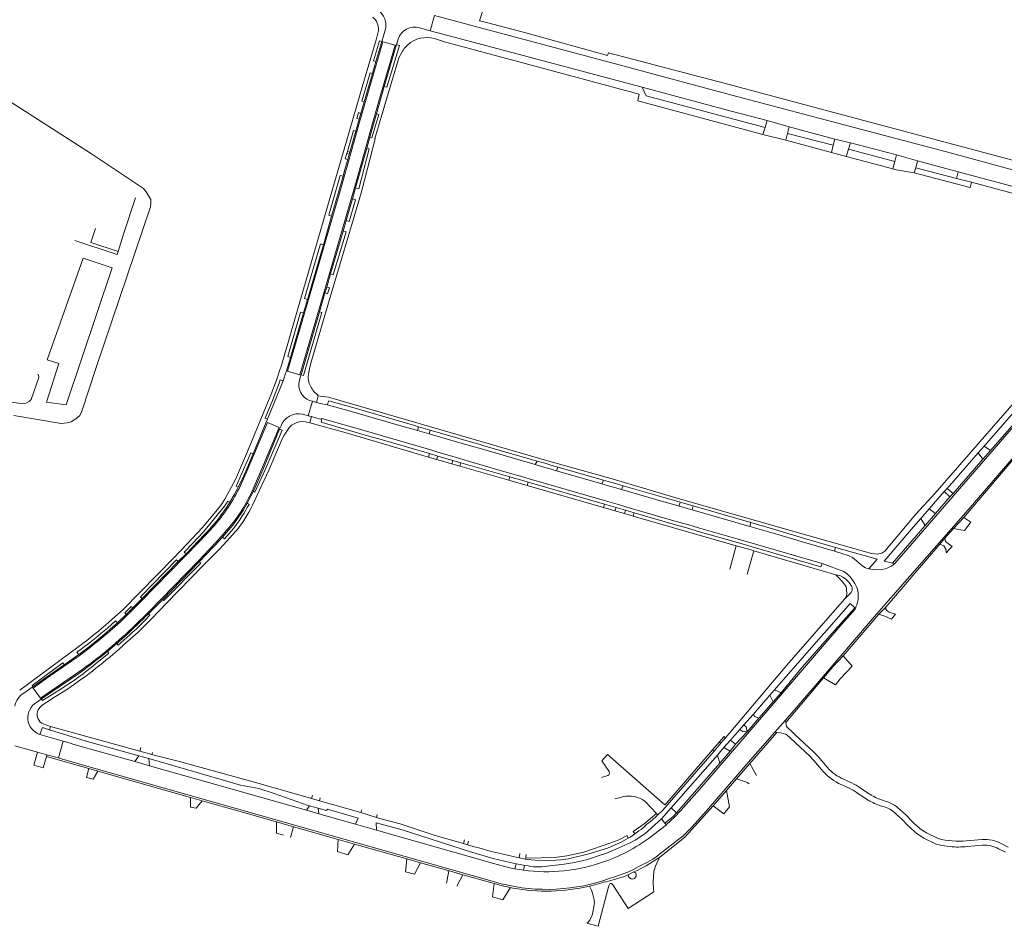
# Model space of a CAD drawing. Extents: x 145000 to 155000, y 457500 to 470000.
# Tile 330 of 548: x 149619 to 149958, y 463184 to 463496. Entities that reach past the tile are written whole.
import ezdxf

# ---------------------------------------------------------------- set-up
doc = ezdxf.new("R2010")
doc.units = 0
doc.header["$LTSCALE"] = 0.2
doc.header["$MEASUREMENT"] = 0
doc.layers.add('kant verharding', color=252, linetype='Continuous', lineweight=0)

msp = doc.modelspace()

# ---------------------------------------------------------------- linework, layer by layer
at = {"layer": 'kant verharding', "lineweight": 0}
for p, q in [((149761.9, 463497.28), (149760.51, 463492.06)), ((149761.9, 463497.28), (149779.06, 463492.7)), ((149777.48, 463495.48), (149779.84, 463494.86)), ((149743.82, 463488.33), (149745.02, 463492.27)), ((149760.51, 463492.06), (149756.74, 463493.01)), ((149760.51, 463492.06), (149774.77, 463488.28)), ((149779.06, 463492.7), (149822.48, 463481.12)), ((149779.84, 463494.86), (149793.38, 463491.27)), ((149742.99, 463488.54), (149743.82, 463488.33)), ((149749.44, 463489.16), (149748.86, 463487.19)), ((149761.98, 463489.34), (149760.72, 463489.59)), ((149761.98, 463489.34), (149765.44, 463488.18)), ((149743.82, 463488.33), (149741.79, 463481.42)), ((149744.12, 463488.25), (149743.82, 463488.33)), ((149748.38, 463487.07), (149744.12, 463488.25)), ((149748.8, 463486.96), (149744.67, 463472.91)), ((149748.8, 463486.96), (149748.38, 463487.07)), ((149748.86, 463487.19), (149748.8, 463486.96)), ((149749.9, 463486.92), (149748.86, 463487.19)), ((149774.77, 463488.28), (149833.33, 463472.63)), ((149741.79, 463481.42), (149740.61, 463477.37)), ((149740.61, 463477.37), (149737.76, 463467.53)), ((149744.67, 463472.91), (149742.01, 463463.48)), ((149737.76, 463467.53), (149736.64, 463463.61)), ((149736.08, 463461.62), (149734.89, 463457.54)), ((149736.64, 463463.61), (149736.08, 463461.62)), ((149742.01, 463463.48), (149739.71, 463455.39)), ((149874.91, 463456.36), (149875.62, 463458.71)), ((149875.62, 463458.71), (149876.32, 463461.11)), ((149876.32, 463461.11), (149883.89, 463458.96)), ((149883.89, 463458.96), (149883.34, 463456.68)), ((149883.89, 463458.96), (149899.66, 463454.71)), ((149734.89, 463457.54), (149732.83, 463450.31)), ((149739.71, 463455.39), (149738.65, 463451.63)), ((149882.73, 463454.39), (149874.91, 463456.36)), ((149882.73, 463454.39), (149883.34, 463456.68)), ((149883.34, 463456.68), (149899.08, 463452.66)), ((149899.66, 463454.71), (149899.08, 463452.66)), ((149899.66, 463454.71), (149905.03, 463453.49)), ((149738.65, 463451.63), (149734.79, 463438)), ((149898.54, 463450.18), (149882.73, 463454.39)), ((149899.08, 463452.66), (149898.54, 463450.18)), ((149905.03, 463453.49), (149904.37, 463451.26)), ((149905.03, 463453.49), (149920.89, 463449.31)), ((149731.78, 463449.86), (149731.97, 463450.52)), ((149732.64, 463449.63), (149731.78, 463449.86)), ((149731.97, 463450.52), (149732.83, 463450.31)), ((149732.64, 463449.63), (149732.1, 463447.71)), ((149732.83, 463450.31), (149732.64, 463449.63)), ((149903.56, 463448.82), (149898.54, 463450.18)), ((149903.56, 463448.82), (149904.37, 463451.26)), ((149919.53, 463444.54), (149903.56, 463448.82)), ((149904.37, 463451.26), (149920.31, 463447.06)), ((149920.89, 463449.31), (149920.31, 463447.06)), ((149920.89, 463449.31), (149928.04, 463447.24)), ((149920.31, 463447.06), (149919.53, 463444.54)), ((149926.92, 463443.21), (149927.53, 463444.91)), ((149928.04, 463447.24), (149927.53, 463444.91)), ((149927.53, 463444.91), (149941.49, 463441.24)), ((149942.1, 463443.46), (149928.04, 463447.24)), ((149730.48, 463442), (149726.54, 463428.28)), ((149730.48, 463442), (149729.54, 463442.23)), ((149941.49, 463441.24), (149942.1, 463443.46)), ((149946.69, 463439.9), (149941.49, 463441.24)), ((149734.79, 463438), (149733.69, 463434.25)), ((149659.07, 463434.54), (149659.11, 463434.51)), ((149733.69, 463434.25), (149731.54, 463426.75)), ((149726.54, 463428.28), (149723.72, 463418.42)), ((149731.54, 463426.75), (149730.48, 463423.12)), ((149730.48, 463423.12), (149726.19, 463408.36)), ((149723.72, 463418.42), (149718.24, 463399.61)), ((149726.19, 463408.36), (149724.86, 463403.85)), ((149724.25, 463401.86), (149722.39, 463395.33)), ((149724.86, 463403.85), (149724.25, 463401.86)), ((149718.24, 463399.61), (149716.87, 463394.97)), ((149712.38, 463379.63), (149716.87, 463394.97)), ((149722.39, 463395.33), (149716.04, 463373.7)), ((149712.38, 463379.63), (149711.01, 463375.03)), ((149625.45, 463373.73), (149625.78, 463373.62)), ((149715.59, 463373.69), (149711.4, 463374.9)), ((149716, 463373.57), (149715.54, 463371.79)), ((149716.04, 463373.7), (149716, 463373.57)), ((149709.9, 463371.59), (149704.49, 463358.36)), ((149718.6, 463371.84), (149718.89, 463370.69)), ((149972.41, 463369.7), (149953.12, 463347.62)), ((149719.94, 463364.57), (149718.54, 463359.56)), ((149718.96, 463364.85), (149719.94, 463364.57)), ((149721.33, 463364.17), (149719.94, 463364.57)), ((149721.98, 463366.49), (149721.33, 463364.17)), ((149721.33, 463364.17), (149722.63, 463363.8)), ((149721.98, 463366.49), (149722.65, 463366.35)), ((149722.63, 463363.8), (149725.08, 463363.38)), ((149722.65, 463366.35), (149725.54, 463365.98)), ((149730.92, 463361.71), (149725.08, 463363.38)), ((149718.54, 463359.56), (149716.62, 463360.1)), ((149731.79, 463361.46), (149730.92, 463361.71)), ((149732.2, 463362.85), (149731.3, 463363.11)), ((149751.48, 463355.81), (149731.79, 463361.46)), ((149751.94, 463357.12), (149732.2, 463362.85)), ((149704.08, 463357.39), (149699.55, 463346.53)), ((149704.49, 463358.36), (149704.08, 463357.39)), ((149719.63, 463359.27), (149718.54, 463359.56)), ((149719.63, 463359.27), (149719.04, 463357.17)), ((149719.04, 463357.17), (149731.55, 463353.66)), ((149722.64, 463358.39), (149719.63, 463359.27)), ((149722.64, 463358.39), (149723.22, 463358.59)), ((149723.22, 463358.59), (149739.31, 463354.03)), ((149755.05, 463356.21), (149751.94, 463357.12)), ((149708.86, 463355.42), (149708.68, 463354.97)), ((149709.05, 463355.93), (149708.86, 463355.42)), ((149759.88, 463345.36), (149731.55, 463353.66)), ((149739.31, 463354.03), (149743.22, 463352.92)), ((149754.61, 463354.91), (149751.48, 463355.81)), ((149756.05, 463354.5), (149754.61, 463354.91)), ((149756.43, 463355.82), (149755.05, 463356.21)), ((149756.05, 463354.5), (149756.43, 463355.82)), ((149760.16, 463353.32), (149756.05, 463354.5)), ((149760.51, 463354.63), (149756.43, 463355.82)), ((149760.16, 463353.32), (149760.51, 463354.63)), ((149774.28, 463350.63), (149760.51, 463354.63)), ((149738.87, 463352.73), (149742.82, 463351.59)), ((149742.82, 463351.59), (149760.24, 463346.56)), ((149777.65, 463349.65), (149774.28, 463350.63)), ((149759.88, 463345.36), (149760.24, 463346.56)), ((149760.24, 463346.56), (149763.08, 463345.73)), ((149760.67, 463347.81), (149763.46, 463346.99)), ((149763.46, 463346.99), (149768.67, 463345.45)), ((149777.27, 463348.38), (149773.88, 463349.37)), ((149796.57, 463342.79), (149777.27, 463348.38)), ((149938.24, 463334.58), (149948.97, 463346.82)), ((149948.97, 463346.82), (149951, 463349.14)), ((149950.54, 463344.67), (149948.97, 463346.82)), ((149953.12, 463347.62), (149950.54, 463344.67)), ((149951, 463349.14), (149953.12, 463347.62)), ((149762.65, 463344.54), (149759.88, 463345.36)), ((149763.08, 463345.73), (149762.65, 463344.54)), ((149767.89, 463343.01), (149762.65, 463344.54)), ((149763.08, 463345.73), (149768.28, 463344.23)), ((149767.89, 463343.01), (149768.28, 463344.23)), ((149770.71, 463342.19), (149767.89, 463343.01)), ((149768.28, 463344.23), (149771.06, 463343.43)), ((149768.67, 463345.45), (149771.39, 463344.65)), ((149771.06, 463343.43), (149770.71, 463342.19)), ((149771.06, 463343.43), (149787.89, 463338.56)), ((149796.57, 463342.79), (149797.26, 463344.01)), ((149800.36, 463343.11), (149797.26, 463344.01)), ((149801.65, 463342.74), (149800.36, 463343.11)), ((149943.98, 463324.61), (149960.85, 463344.37)), ((149787.49, 463337.37), (149770.71, 463342.19)), ((149788.22, 463339.72), (149790.59, 463339.03)), ((149799.94, 463341.81), (149796.57, 463342.79)), ((149801.22, 463341.44), (149799.94, 463341.81)), ((149803.92, 463340.66), (149801.22, 463341.44)), ((149804.39, 463341.95), (149801.65, 463342.74)), ((149803.92, 463340.66), (149804.39, 463341.95)), ((149819.53, 463336.14), (149803.92, 463340.66)), ((149820.07, 463337.44), (149804.39, 463341.95)), ((149787.49, 463337.37), (149787.89, 463338.56)), ((149793.82, 463335.55), (149787.49, 463337.37)), ((149787.89, 463338.56), (149790.19, 463337.89)), ((149790.19, 463337.89), (149791.21, 463337.6)), ((149790.59, 463339.03), (149791.57, 463338.75)), ((149791.21, 463337.6), (149794.19, 463336.74)), ((149791.57, 463338.75), (149794.56, 463337.88)), ((149794.19, 463336.74), (149793.82, 463335.55)), ((149794.19, 463336.74), (149820.4, 463329.16)), ((149794.56, 463337.88), (149820.75, 463330.28)), ((149819.53, 463336.14), (149820.07, 463337.44)), ((149822.49, 463336.74), (149820.07, 463337.44)), ((149823.86, 463336.35), (149822.49, 463336.74)), ((149826.79, 463335.51), (149823.86, 463336.35)), ((149820.05, 463328.01), (149793.82, 463335.55)), ((149822.1, 463335.39), (149819.53, 463336.14)), ((149823.47, 463335), (149822.1, 463335.39)), ((149826.23, 463334.2), (149823.47, 463335)), ((149826.23, 463334.2), (149826.79, 463335.51)), ((149840.85, 463329.99), (149826.23, 463334.2)), ((149841.29, 463331.32), (149826.79, 463335.51)), ((149932.05, 463327.52), (149937.27, 463333.47)), ((149937.27, 463333.47), (149938.24, 463334.58)), ((149939.23, 463331.66), (149937.27, 463333.47)), ((149938.24, 463334.58), (149940.3, 463332.89)), ((149940.3, 463332.89), (149939.23, 463331.66)), ((149820.75, 463330.28), (149824.74, 463329.12)), ((149843.78, 463329.14), (149840.85, 463329.99)), ((149844.18, 463330.49), (149841.29, 463331.32)), ((149846.47, 463329.83), (149844.18, 463330.49)), ((149846.04, 463328.49), (149846.47, 463329.83)), ((149850.94, 463328.54), (149846.47, 463329.83)), ((149939.23, 463331.66), (149934.23, 463325.9)), ((149820.05, 463328.01), (149820.4, 463329.16)), ((149824.02, 463326.86), (149820.05, 463328.01)), ((149820.4, 463329.16), (149824.4, 463328)), ((149824.4, 463328), (149824.02, 463326.86)), ((149827.34, 463325.9), (149824.02, 463326.86)), ((149824.4, 463328), (149827.69, 463327.05)), ((149827.34, 463325.9), (149827.69, 463327.05)), ((149827.69, 463327.05), (149830.57, 463326.22)), ((149828.07, 463328.16), (149830.87, 463327.35)), ((149830.57, 463326.22), (149830.26, 463325.06)), ((149830.57, 463326.22), (149844.81, 463322.1)), ((149830.87, 463327.35), (149845.1, 463323.24)), ((149846.04, 463328.49), (149843.78, 463329.14)), ((149850.6, 463327.18), (149846.04, 463328.49)), ((149850.6, 463327.18), (149850.94, 463328.54)), ((149870.39, 463321.49), (149850.6, 463327.18)), ((149870.77, 463322.81), (149850.94, 463328.54)), ((149929.21, 463324.28), (149932.05, 463327.52)), ((149932.05, 463327.52), (149934.23, 463325.9)), ((149830.26, 463325.06), (149827.34, 463325.9)), ((149865.75, 463314.83), (149830.26, 463325.06)), ((149845.1, 463323.24), (149848.19, 463322.35)), ((149870.39, 463321.49), (149870.77, 463322.81)), ((149930.7, 463321.83), (149929.21, 463324.28)), ((149934.23, 463325.9), (149930.7, 463321.83)), ((149940.42, 463320.78), (149943.98, 463324.61)), ((149946.4, 463322.96), (149943.98, 463324.61)), ((149944.22, 463320.11), (149946.4, 463322.96)), ((149689, 463317.81), (149691.11, 463320.22)), ((149844.81, 463322.1), (149847.84, 463321.22)), ((149847.84, 463321.22), (149849.08, 463320.86)), ((149848.19, 463322.35), (149849.37, 463322.01)), ((149849.08, 463320.86), (149852.33, 463319.92)), ((149849.37, 463322.01), (149852.7, 463321.05)), ((149852.33, 463319.92), (149866.12, 463315.93)), ((149852.7, 463321.05), (149866.42, 463317.09)), ((149930.7, 463321.83), (149919.44, 463308.85)), ((149937.52, 463317.43), (149940.42, 463320.78)), ((149940.42, 463320.78), (149944.22, 463320.11)), ((149676.48, 463312.12), (149682.85, 463318.74)), ((149689, 463317.81), (149688.72, 463317.5)), ((149866.12, 463315.93), (149871.99, 463314.23)), ((149866.42, 463317.09), (149872.35, 463315.38)), ((149899.55, 463312.99), (149889.68, 463315.88)), ((149899.89, 463314.23), (149889.98, 463317.17)), ((149935.77, 463315.41), (149937.52, 463317.43)), ((149863.49, 463306.79), (149865.75, 463314.83)), ((149871.75, 463313.13), (149869.5, 463305.08)), ((149871.75, 463313.13), (149899.99, 463304.9)), ((149872.35, 463315.38), (149895.28, 463308.75)), ((149899.55, 463312.99), (149899.89, 463314.23)), ((149899.89, 463314.23), (149914.14, 463310.24)), ((149925.92, 463303.92), (149935.77, 463315.41)), ((149673.82, 463309.4), (149661.38, 463296.67)), ((149668.47, 463296.33), (149681.05, 463309.35)), ((149676.48, 463312.12), (149673.82, 463309.4)), ((149683.67, 463312.05), (149681.05, 463309.35)), ((149914.14, 463310.24), (149911.38, 463306.93)), ((149920.24, 463308.7), (149919.44, 463308.85)), ((149917.15, 463293.69), (149925.92, 463303.92)), ((149661.38, 463296.67), (149658.17, 463293.44)), ((149663.57, 463291.45), (149668.47, 463296.33)), ((149658.17, 463293.44), (149655.94, 463291.25)), ((149896.15, 463285.05), (149904.86, 463295.02)), ((149906.48, 463293.51), (149897.83, 463283.72)), ((149904.86, 463295.02), (149906.48, 463293.51)), ((149914.82, 463291.27), (149917.15, 463293.69)), ((149655.94, 463291.25), (149652.88, 463288.34)), ((149912.18, 463288.2), (149914.82, 463291.27)), ((149919.09, 463289.63), (149920.45, 463291.36)), ((149652.88, 463288.34), (149650.42, 463286.12)), ((149902.52, 463276.97), (149912.18, 463288.2)), ((149652.68, 463281.2), (149655.51, 463283.72)), ((149878.94, 463265.34), (149895.61, 463284.42)), ((149895.61, 463284.42), (149896.15, 463285.05)), ((149897.83, 463283.72), (149897.28, 463283.1)), ((149639.7, 463280.26), (149622.92, 463267.83)), ((149649.46, 463278.47), (149652.68, 463281.2)), ((149639.58, 463277.41), (149634.6, 463273.92)), ((149902.52, 463276.97), (149899.08, 463273.28)), ((149905.56, 463273.44), (149902.52, 463276.97)), ((149634.6, 463273.92), (149623.86, 463266.4)), ((149640.64, 463272.18), (149626.39, 463262.38)), ((149899.08, 463273.28), (149895.79, 463269.44)), ((149903.75, 463271.52), (149905.56, 463273.44)), ((149626.82, 463262.16), (149639.96, 463271.19)), ((149882.79, 463254.03), (149895.79, 463269.44)), ((149895.79, 463269.44), (149899.86, 463267.03)), ((149899.86, 463267.03), (149901.5, 463269.07)), ((149903.75, 463271.52), (149901.5, 463269.07)), ((149620.69, 463264.15), (149623.62, 463266.23)), ((149623.86, 463266.4), (149623.62, 463266.23)), ((149623.62, 463266.23), (149623.87, 463265.9)), ((149623.87, 463265.9), (149626.39, 463262.38)), ((149877.31, 463263.48), (149878.94, 463265.34)), ((149878.94, 463265.34), (149881.16, 463264.28)), ((149893.59, 463267.47), (149882.64, 463254.89)), ((149626.64, 463262.03), (149625.11, 463260.96)), ((149626.39, 463262.38), (149626.64, 463262.03)), ((149626.64, 463262.03), (149626.82, 463262.16)), ((149871.5, 463256.83), (149877.31, 463263.48)), ((149877.31, 463263.48), (149878.43, 463261.2)), ((149881.16, 463264.28), (149878.43, 463261.2)), ((149878.43, 463261.2), (149873.46, 463255.48)), ((149868.32, 463253.19), (149871.5, 463256.83)), ((149873.46, 463255.48), (149869.52, 463250.81)), ((149882.64, 463254.89), (149879.01, 463250.71)), ((149882.79, 463254.03), (149882.64, 463254.89)), ((149627.07, 463252.35), (149626.26, 463249.92)), ((149629.57, 463251.51), (149627.07, 463252.35)), ((149627.41, 463253.53), (149629.9, 463252.7)), ((149629.9, 463252.7), (149629.57, 463251.51)), ((149629.57, 463251.51), (149642.16, 463247.63)), ((149629.9, 463252.7), (149660.61, 463244.18)), ((149863.75, 463247.96), (149866.98, 463251.66)), ((149866.98, 463251.66), (149868.32, 463253.19)), ((149626.26, 463249.92), (149634.26, 463247.67)), ((149862.03, 463248.78), (149860.39, 463246.88)), ((149869.52, 463250.81), (149865.5, 463246.55)), ((149870.44, 463239.98), (149879.69, 463250.64)), ((149870.6, 463241.21), (149879.01, 463250.71)), ((149879.01, 463250.71), (149879.69, 463250.64)), ((149625.39, 463243.84), (149617.62, 463246.04)), ((149634.26, 463247.67), (149632.59, 463241.84)), ((149637.36, 463246.75), (149637.55, 463246.64)), ((149637.55, 463246.64), (149658.92, 463240.59)), ((149660.3, 463242.62), (149642.16, 463247.63)), ((149660.61, 463244.18), (149660.97, 463245.44)), ((149857.6, 463244.64), (149859.91, 463247.33)), ((149860.39, 463246.88), (149858.1, 463244.23)), ((149859.24, 463242.79), (149861.51, 463245.39)), ((149859.91, 463247.33), (149860.39, 463246.88)), ((149861.51, 463245.39), (149863.75, 463247.96)), ((149861.51, 463245.39), (149863.62, 463244.2)), ((149865.5, 463246.55), (149863.62, 463244.2)), ((149863.75, 463247.96), (149865.5, 463246.55)), ((149624.16, 463239.35), (149625.39, 463243.84)), ((149628.64, 463242.94), (149625.39, 463243.84)), ((149628.48, 463242.38), (149627.39, 463238.46)), ((149628.64, 463242.94), (149628.48, 463242.38)), ((149628.48, 463242.38), (149643.04, 463238.2)), ((149632.59, 463241.84), (149628.64, 463242.94)), ((149632.59, 463241.84), (149633.64, 463241.54)), ((149633.64, 463241.54), (149643.2, 463238.78)), ((149660.3, 463242.62), (149658.92, 463240.59)), ((149660.3, 463242.62), (149663.67, 463241.63)), ((149660.61, 463244.18), (149664.76, 463243.02)), ((149663.67, 463241.63), (149663.87, 463239.19)), ((149664.96, 463243.75), (149664.76, 463243.02)), ((149664.76, 463243.02), (149665.07, 463242.94)), ((149843.35, 463224.68), (149859.24, 463242.79)), ((149857.6, 463244.64), (149858.1, 463244.23)), ((149859.24, 463242.79), (149860.1, 463240.09)), ((149863.62, 463244.2), (149860.1, 463240.09)), ((149627.39, 463238.46), (149624.16, 463239.35)), ((149643.04, 463238.2), (149642.31, 463235.15)), ((149643.04, 463238.2), (149646.18, 463237.31)), ((149658.92, 463240.59), (149663.87, 463239.19)), ((149717.96, 463223.83), (149663.87, 463239.19)), ((149845.14, 463222.93), (149860.1, 463240.09)), ((149865.86, 463234.71), (149870.44, 463239.98)), ((149870.44, 463239.98), (149872.65, 463235.77)), ((149642.31, 463235.15), (149644.53, 463234.54)), ((149644.53, 463234.54), (149646.18, 463237.31)), ((149646.18, 463237.31), (149677.98, 463228.28)), ((149862.33, 463230.65), (149865.86, 463234.71)), ((149870.13, 463232.97), (149869.72, 463233.3)), ((149901.8, 463232.68), (149904.56, 463231.43)), ((149905.4, 463233.24), (149902.63, 463234.5)), ((149911.17, 463229.67), (149908.38, 463231.54)), ((149677.98, 463228.28), (149682.04, 463227.12)), ((149677.98, 463228.28), (149678.06, 463224.92)), ((149719.67, 463227.91), (149720.03, 463228.93)), ((149719.67, 463227.91), (149722.44, 463227.13)), ((149722.66, 463228.16), (149722.44, 463227.13)), ((149857.82, 463225.34), (149862.33, 463230.65)), ((149863.42, 463225.05), (149862.33, 463230.65)), ((149907.26, 463229.89), (149910.06, 463228.01)), ((149678.06, 463224.92), (149680.03, 463224.57)), ((149680.03, 463224.57), (149682.04, 463227.12)), ((149682.04, 463227.12), (149695.92, 463223.18)), ((149717.96, 463223.83), (149719.01, 463225.36)), ((149719.01, 463225.36), (149721.88, 463224.59)), ((149721.88, 463224.59), (149722.19, 463222.62)), ((149722.44, 463227.13), (149736.65, 463223.11)), ((149840.01, 463220.87), (149843.35, 463224.68)), ((149843.35, 463224.68), (149845.14, 463222.93)), ((149857.82, 463225.34), (149861.5, 463222.67)), ((149861.5, 463222.67), (149863.42, 463225.05)), ((149914.44, 463225.74), (149916.03, 463225.19)), ((149916.6, 463227.11), (149915.12, 463227.62)), ((149695.92, 463223.18), (149707.62, 463219.85)), ((149722.19, 463222.62), (149717.96, 463223.83)), ((149734.73, 463219.06), (149722.19, 463222.62)), ((149735.64, 463221.14), (149734.73, 463219.06)), ((149736.65, 463223.11), (149736.9, 463223.99)), ((149736.65, 463223.11), (149741.96, 463221.4)), ((149742.22, 463222.43), (149741.96, 463221.4)), ((149838.27, 463222.75), (149838.81, 463222.23)), ((149707.62, 463219.85), (149707.58, 463215.92)), ((149707.62, 463219.85), (149713.48, 463218.19)), ((149713.48, 463218.19), (149712.44, 463214.47)), ((149713.48, 463218.19), (149717.07, 463217.17)), ((149734.73, 463219.06), (149742.05, 463216.98)), ((149742.05, 463216.98), (149741.94, 463219.58)), ((149837.37, 463215.47), (149841.72, 463218.86)), ((149840.01, 463220.87), (149841.21, 463219.36)), ((149841.21, 463219.36), (149841.72, 463218.86)), ((149707.58, 463215.92), (149709.98, 463215.24)), ((149717.07, 463217.17), (149728.76, 463213.84)), ((149742.05, 463216.98), (149782.67, 463205.45)), ((149828.17, 463215.13), (149828.61, 463214.26)), ((149830.32, 463216.55), (149830.9, 463215.79)), ((149728.76, 463213.84), (149728.62, 463209.65)), ((149728.76, 463213.84), (149734.48, 463212.21)), ((149732.09, 463208.52), (149734.48, 463212.21)), ((149734.48, 463212.21), (149752.39, 463207.12)), ((149771.87, 463212.37), (149772.25, 463213.63)), ((149771.87, 463212.37), (149773.29, 463211.96)), ((149773.61, 463213.27), (149773.29, 463211.96)), ((149773.29, 463211.96), (149775.19, 463211.42)), ((149950.32, 463213.8), (149944.95, 463213.36)), ((149945.14, 463211.37), (149950.45, 463211.8)), ((149959.26, 463211.2), (149956.87, 463212.37)), ((149728.62, 463209.65), (149732.09, 463208.52)), ((149791.29, 463208.96), (149791.02, 463207.47)), ((149791.02, 463207.47), (149793.24, 463207.01)), ((149793.33, 463207.54), (149793.24, 463207.01)), ((149793.51, 463208.61), (149793.33, 463207.54)), ((149794.21, 463207.41), (149793.33, 463207.54)), ((149955.96, 463210.59), (149958.37, 463209.41)), ((149752.39, 463207.12), (149751.97, 463202.65)), ((149752.39, 463207.12), (149757.16, 463205.77)), ((149755.05, 463201.81), (149757.16, 463205.77)), ((149757.16, 463205.77), (149766.66, 463203.09)), ((149789.6, 463203.69), (149789.99, 463205.47)), ((149792.54, 463203.21), (149792.89, 463204.9)), ((149792.89, 463204.9), (149794.11, 463204.68)), ((149793.24, 463207.01), (149793.83, 463206.89)), ((149751.97, 463202.65), (149755.05, 463201.81)), ((149766.66, 463203.09), (149771.64, 463201.68)), ((149771.64, 463201.68), (149769.62, 463197.77)), ((149771.64, 463201.68), (149781.66, 463198.86)), ((149828.56, 463201.62), (149830.54, 463202.64)), ((149781.66, 463198.86), (149782.43, 463198.64)), ((149782.43, 463198.64), (149781.88, 463194.02)), ((149820.23, 463199.73), (149822.05, 463200.42)), ((149820.41, 463199.16), (149821, 463199.22)), ((149821, 463199.22), (149822.55, 463199.69)), ((149822.05, 463200.42), (149822.29, 463200.47)), ((149781.88, 463194.02), (149785.44, 463193.06)), ((149785.44, 463193.06), (149788.03, 463197.27)), ((149837.44, 463195.74), (149828.55, 463190.04)), ((149818.25, 463183.92), (149814.3, 463184.96))]:
    msp.add_line(p, q, dxfattribs=at)
at = {"layer": 'kant verharding', "lineweight": 0, "flags": 128}
for points in [[(149844.28, 463729.09), (149843.05, 463724.37), (149829.72, 463676.43), (149821.49, 463646.33), (149818.64, 463636.18), (149815.27, 463624.24), (149813.22, 463616.86), (149803.79, 463581.91), (149798.03, 463560.83), (149786.7, 463524.32), (149777.48, 463495.48)], [(149742.7, 463492.18), (149742.62, 463491.65), (149741.83, 463488.9)], [(149741.83, 463488.9), (149738.14, 463476.18), (149715.63, 463398.8), (149710.22, 463380.08), (149709.07, 463376.2), (149708.92, 463375.76)], [(149741.79, 463481.42), (149741.01, 463481.66), (149742.99, 463488.54)], [(150009.45, 463413.41), (150008.2, 463412.99), (150006.87, 463412.9), (150005.85, 463413.21), (150004.85, 463413.62), (150004.01, 463414.1), (150003.06, 463414.84), (150000, 463418.29), (149989.99, 463429.93), (149985.66, 463434.52), (149981.19, 463438.81), (149977.88, 463441.15), (149975.53, 463442.65), (149971.73, 463444.29), (149968.11, 463445.55), (149905.75, 463462.14), (149861.53, 463473.97), (149839.62, 463479.79), (149821.79, 463484.4), (149821.49, 463483.55), (149793.38, 463491.27)], [(149711.4, 463374.9), (149719.78, 463403.44), (149729.81, 463438.14), (149735.95, 463459.74), (149744.12, 463488.25)], [(149748.38, 463487.07), (149742.69, 463467.45), (149734.96, 463440.1), (149725.04, 463405.82), (149715.59, 463373.69)], [(149744.67, 463472.91), (149745.59, 463472.62), (149749.9, 463486.92)], [(149765.44, 463488.18), (149832.37, 463470.21), (149831.89, 463467.93), (149874.91, 463456.36)], [(149750.69, 463484.54), (149749.73, 463482.71), (149741.45, 463454.94), (149741.58, 463454.91), (149737, 463437.09), (149736.06, 463433.87), (149726.11, 463400.35), (149719.39, 463377.66), (149718.9, 463375.71), (149718.68, 463374.54)], [(149822.48, 463481.12), (149864.2, 463469.9), (149900.62, 463460.23), (149939.75, 463449.95), (149967.8, 463442.2), (149970.63, 463441.34), (149974.22, 463439.83), (149977.29, 463438.3), (149978.79, 463437.29), (149980.73, 463435.81), (149982.06, 463434.68), (149983.35, 463433.67), (149987.21, 463429.43), (149988.43, 463428.03), (150000, 463413.45), (150002.05, 463411.02), (150003.46, 463410.09), (150004.29, 463409.6), (150006.67, 463408.66)], [(149737.76, 463467.53), (149736.98, 463467.76), (149739.82, 463477.59), (149740.61, 463477.37)], [(149875.62, 463458.71), (149834.74, 463469.62), (149833.33, 463472.63)], [(149833.33, 463472.63), (149864.01, 463464.38), (149876.32, 463461.11)], [(149613.57, 463469.19), (149643.93, 463449.66), (149661.9, 463437.72), (149662.79, 463436.61), (149664.39, 463434.01), (149664.38, 463432.76), (149664.3, 463431.41), (149645.59, 463376.16), (149640.67, 463361.2), (149639.94, 463359.72), (149638.63, 463358.55), (149637.03, 463357.51), (149635.58, 463357.16), (149633.6, 463356.97), (149617.26, 463359.65)], [(149736.08, 463461.62), (149735.27, 463461.84), (149735.83, 463463.86), (149736.64, 463463.61)], [(149739.71, 463455.39), (149740.41, 463455.22), (149742.82, 463463.23), (149742.01, 463463.48)], [(149731.97, 463450.52), (149734.07, 463457.76), (149734.89, 463457.54)], [(149734.79, 463438), (149735.92, 463437.7), (149739.45, 463451.41), (149738.65, 463451.63)], [(149732.1, 463447.71), (149731.23, 463447.96), (149731.78, 463449.86)], [(149732.1, 463447.71), (149731.03, 463443.92), (149730.48, 463442)], [(149926.92, 463443.21), (149920.03, 463444.28), (149919.53, 463444.54)], [(149726.54, 463428.28), (149725.56, 463428.57), (149729.54, 463442.23)], [(149926.92, 463443.21), (149946.21, 463438.12), (149946.69, 463439.9)], [(149942.1, 463443.46), (149962.29, 463438.17), (149966.66, 463436.91), (149969.03, 463436.02), (149971.33, 463435.04), (149975.87, 463432.47), (149977.27, 463431.59), (149978.32, 463430.82), (149980.64, 463428.88), (149981.43, 463428.08), (149996.77, 463408.57), (149997.72, 463406.99), (149998.11, 463405.66), (149998.41, 463404.49), (149998.9, 463402.21), (149998.88, 463401.14), (149998.77, 463400.34), (149998.55, 463399.61)], [(149993.3, 463401.29), (149993.6, 463401.88), (149994.06, 463403.23), (149993.49, 463406.53), (149993.25, 463408.16), (149993.05, 463409.08), (149984.26, 463420.49), (149976.51, 463428.59), (149974.84, 463430.25), (149973.17, 463431.31), (149971.75, 463432.14), (149969.1, 463433.42), (149966.63, 463434.3), (149961.11, 463436.07), (149946.69, 463439.9)], [(149653.11, 463416.12), (149654.99, 463422.01), (149659.11, 463434.51)], [(149731.54, 463426.75), (149732.58, 463426.43), (149734.82, 463433.91), (149733.69, 463434.25)], [(149645.31, 463423.97), (149643.71, 463419.16), (149653.11, 463416.12)], [(149726.19, 463408.36), (149727.14, 463408.06), (149731.53, 463422.82), (149730.48, 463423.12)], [(149638.28, 463419.86), (149652.8, 463415.09), (149653.11, 463416.12)], [(149723.72, 463418.42), (149722.72, 463418.7), (149717.24, 463399.9), (149718.24, 463399.61)], [(149651.13, 463410.44), (149641.11, 463413.8), (149628.77, 463378.79), (149632.74, 463377.51), (149628.5, 463364.29), (149635.22, 463363.36), (149651.13, 463410.44)], [(149724.25, 463401.86), (149725.2, 463401.57), (149725.8, 463403.56), (149724.86, 463403.85)], [(149993.3, 463401.29), (149992.82, 463400.35), (149991.92, 463399.23), (149953.47, 463355.21), (149933.98, 463332.8), (149927.52, 463325.68), (149916.88, 463313.01), (149915.82, 463312.31)], [(149625.78, 463373.62), (149625.83, 463372.8), (149623.28, 463365.13), (149622.55, 463364.43), (149621.4, 463363.91), (149619.7, 463363.82), (149600.8, 463366.43), (149586.19, 463370.88), (149567.17, 463380.65), (149543.53, 463392.85), (149533.09, 463398.41)], [(149997.88, 463398.26), (149997.54, 463397.56), (149997.19, 463397.01), (149988.78, 463387.89), (149964.06, 463359.38), (149920.24, 463308.7)], [(150007.94, 463397.22), (150000.57, 463391.45), (149999.71, 463390.57), (149985.6, 463373.83), (149945.44, 463327.24), (149925.4, 463304.35)], [(149716.87, 463394.97), (149715.87, 463395.26), (149711.45, 463379.92), (149712.38, 463379.63)], [(149722.39, 463395.33), (149723.2, 463395.1), (149716.86, 463373.48), (149716.04, 463373.7)], [(149708.92, 463375.76), (149707.57, 463371.82), (149705.76, 463367.01), (149704.67, 463364.22), (149697.65, 463347.31), (149693.46, 463337.66), (149692.96, 463336.57), (149689.83, 463330.9), (149688.34, 463328.64), (149684.54, 463323.95), (149681.99, 463320.98), (149676.86, 463315.47), (149672.14, 463310.61), (149654.85, 463292.9), (149650.01, 463288.63)], [(149711.01, 463375.03), (149710.74, 463374.14), (149710.13, 463372.23), (149709.9, 463371.59)], [(149704.49, 463358.36), (149703.7, 463358.71), (149706.25, 463364.88), (149708.5, 463370.82), (149708.9, 463371.95), (149709.9, 463371.59)], [(149951, 463349.14), (149957.98, 463357.1), (149970.36, 463371.28)], [(149721.2, 463367.22), (149721.68, 463366.75), (149721.98, 463366.49)], [(149731.3, 463363.11), (149725.64, 463364.76), (149725.08, 463363.38)], [(149915.82, 463312.31), (149914.35, 463311.94), (149912.3, 463312.23), (149890.05, 463318.54), (149845.78, 463331.14), (149823.03, 463337.84), (149802.13, 463343.77), (149725.54, 463365.98)], [(149694.74, 463334.57), (149697.21, 463339.93), (149704.47, 463357.23)], [(149719.04, 463357.17), (149717.59, 463357.46), (149716.58, 463357.59), (149715.57, 463357.53), (149714.6, 463357.27), (149713.63, 463356.85), (149712.8, 463356.34), (149712.02, 463355.69), (149710.27, 463352.94), (149709.71, 463351.9), (149704.98, 463340.83), (149699.39, 463328.84)], [(149704.47, 463357.23), (149708.47, 463355.59), (149708.47, 463355.58)], [(149723.22, 463358.59), (149722.96, 463357.34), (149738.87, 463352.73)], [(149708.47, 463355.58), (149703.15, 463342.64), (149699.6, 463334.46)], [(149699.68, 463333.67), (149700.19, 463333.34), (149703.71, 463341), (149709.55, 463354.64), (149708.68, 463354.97)], [(149708.68, 463354.97), (149702.89, 463341), (149700.6, 463335.68), (149699.68, 463333.67)], [(149773.88, 463349.37), (149768.72, 463350.86), (149760.16, 463353.32)], [(149743.22, 463352.92), (149745.2, 463352.36), (149760.67, 463347.81)], [(149694.47, 463334.98), (149693.72, 463335.41), (149694.57, 463337.14), (149698.82, 463346.87), (149699.55, 463346.53)], [(149699.55, 463346.53), (149697.36, 463341.36), (149695.75, 463337.7), (149694.47, 463334.98)], [(149797.26, 463344.01), (149778.6, 463349.38), (149777.65, 463349.65)], [(149771.39, 463344.65), (149783.69, 463341.03), (149788.22, 463339.72)], [(149950.54, 463344.67), (149947.62, 463341.32), (149940.3, 463332.89)], [(149694.47, 463334.98), (149694, 463334.08), (149693.05, 463332.33), (149691.57, 463329.85)], [(149699.68, 463333.67), (149698.77, 463331.89), (149697.48, 463329.48)], [(149691.57, 463329.85), (149690.86, 463330.23), (149689.7, 463328.43), (149688.74, 463327.17), (149684.71, 463322.25), (149682.49, 463319.7), (149678.79, 463315.74), (149675.87, 463312.67), (149676.48, 463312.12)], [(149697.57, 463327.98), (149698.15, 463329.1), (149697.48, 463329.48)], [(149824.74, 463329.12), (149827.39, 463328.36), (149828.07, 463328.16)], [(149889.98, 463317.17), (149878.99, 463320.44), (149870.77, 463322.81)], [(149919.44, 463308.85), (149916.64, 463309.56), (149926.65, 463321.36), (149929.21, 463324.28)], [(149653.9, 463288.72), (149660.92, 463295.64), (149676.01, 463311.05), (149681.12, 463316.32), (149684.92, 463320.35)], [(149693.53, 463319.76), (149690.57, 463316.39), (149688.12, 463313.81), (149682.35, 463308.01), (149669.74, 463295.12), (149664.56, 463289.68), (149660.03, 463285.18), (149654.81, 463280.54)], [(149692.14, 463322.11), (149689.63, 463319.18), (149686.77, 463315.93), (149682.44, 463311.34), (149680.89, 463309.77), (149663.71, 463292.17), (149658.88, 463287.43)], [(149689, 463317.81), (149689.67, 463317.2), (149692.82, 463320.83)], [(149889.68, 463315.88), (149880.04, 463318.71), (149870.39, 463321.49)], [(149937.52, 463317.43), (149937.75, 463316.33), (149940.02, 463314.55)], [(149865.75, 463314.83), (149869.57, 463313.77), (149871.75, 463313.13)], [(149871.99, 463314.23), (149894.83, 463307.63), (149895.28, 463308.75)], [(149911.38, 463306.93), (149910.78, 463307.05), (149910.18, 463307.28), (149909.26, 463307.81), (149905.67, 463310.82), (149904.24, 463311.55), (149899.55, 463312.99)], [(149938.04, 463312.4), (149937.82, 463313.05), (149937.89, 463313.48), (149937.17, 463314.81), (149935.77, 463315.41)], [(149940.02, 463314.55), (149938.65, 463313.19), (149938.04, 463312.4)], [(149673.82, 463309.4), (149673.23, 463309.96), (149660.8, 463297.23), (149661.38, 463296.67)], [(149681.05, 463309.35), (149681.55, 463308.92), (149668.87, 463295.98), (149668.47, 463296.33)], [(149907.03, 463294.12), (149907.16, 463294.51), (149907.62, 463296.31), (149907.7, 463297.46), (149907.63, 463298.71), (149907.38, 463299.89), (149906.98, 463300.99), (149906.51, 463301.89), (149905.07, 463304.07), (149904.27, 463304.82), (149903.57, 463305.43), (149902.7, 463305.98), (149895.28, 463308.75)], [(149920.24, 463308.7), (149919.13, 463307.83), (149917.11, 463306.86), (149915.78, 463306.66), (149913.45, 463306.57), (149911.38, 463306.93)], [(149925.4, 463304.35), (149913.16, 463290.37), (149893.59, 463267.47)], [(149899.99, 463304.9), (149901.3, 463304.58), (149902.34, 463304.1), (149903.34, 463303.48), (149904.56, 463302.25), (149905.38, 463300.97), (149905.61, 463300.44), (149905.63, 463299.52), (149905.28, 463298.77), (149902.98, 463296.48)], [(149899.99, 463304.9), (149901.04, 463303.83), (149902.24, 463302.48), (149903.48, 463300.87), (149903.7, 463299.95), (149903.75, 463298.22), (149903.57, 463297.25), (149902.98, 463296.48)], [(149902.98, 463296.48), (149883.09, 463273.73), (149862.03, 463248.78)], [(149658.17, 463293.44), (149657.63, 463293.97), (149655.48, 463291.82), (149655.94, 463291.25)], [(149841.72, 463218.86), (149841.78, 463218.91), (149844.54, 463221.53), (149846.67, 463223.8), (149853.07, 463231.03), (149880.15, 463262.38), (149901.01, 463286.78), (149906.68, 463293.06), (149907.03, 463294.12)], [(149920.45, 463291.36), (149918.37, 463291.96), (149917.62, 463292.51), (149917.2, 463293.06), (149917.15, 463293.69)], [(149652.88, 463288.34), (149652.28, 463288.99), (149649.43, 463286.52)], [(149663.57, 463291.45), (149664.09, 463290.95), (149662.4, 463289.23)], [(149914.82, 463291.27), (149916.84, 463290.64), (149919.09, 463289.63)], [(149656.3, 463283.46), (149653.11, 463280.69), (149652.68, 463281.2)], [(149897.28, 463283.1), (149888.44, 463273.11), (149881.16, 463264.28)], [(149640.43, 463279.28), (149638.98, 463278.19), (149639.58, 463277.41)], [(149623.87, 463265.9), (149628.3, 463269.07), (149638.75, 463276.3)], [(149649.46, 463278.47), (149649.92, 463277.92), (149645.27, 463274.07)], [(149634.6, 463273.92), (149634.11, 463274.6), (149623.6, 463266.82), (149623.86, 463266.4)], [(149622.92, 463267.83), (149622.85, 463267.78), (149621.53, 463266.77), (149619.28, 463265.2)], [(149635.68, 463265.52), (149631.6, 463262.96), (149628.58, 463261.09), (149627.06, 463259.99), (149626.16, 463259.2), (149625.68, 463258.43)], [(149633.79, 463265.75), (149627.14, 463261.66), (149626.82, 463262.16)], [(149871.5, 463256.83), (149872.08, 463256.13), (149873.46, 463255.48)], [(149626.91, 463253.78), (149627.36, 463253.54), (149627.41, 463253.53)], [(149866.98, 463251.66), (149867.99, 463250.92), (149869.52, 463250.81)], [(149868.32, 463253.19), (149869.1, 463252.56), (149869.52, 463250.81)], [(149885.58, 463250.26), (149883.03, 463252.71), (149882.79, 463254.03)], [(149859.91, 463247.33), (149861.56, 463249.24), (149862.03, 463248.78)], [(149879.69, 463250.64), (149881.12, 463250.49), (149882.97, 463249.96), (149884.35, 463248.67)], [(149884.35, 463248.67), (149890.92, 463242.53), (149892.41, 463240.96), (149895.65, 463237.23)], [(149897.15, 463238.56), (149893.89, 463242.31), (149892.33, 463243.95), (149885.88, 463249.97), (149885.58, 463250.26)], [(149637.36, 463246.75), (149635.1, 463247.43), (149634.26, 463247.67)], [(149663.67, 463241.63), (149695.21, 463232.52), (149701.49, 463231.38), (149706.82, 463229.65), (149718.54, 463225.49), (149719.01, 463225.36)], [(149665.07, 463242.94), (149673.8, 463240.7), (149700.8, 463233.24), (149719.67, 463227.91)], [(149819.41, 463235.08), (149821.51, 463235.81), (149821.93, 463236.06), (149822.14, 463236.51), (149821.99, 463237.14), (149819.55, 463240.87), (149821.41, 463243.02), (149841.15, 463225.69), (149841.86, 463226.39), (149857.6, 463244.64)], [(149858.1, 463244.23), (149840.52, 463223.89), (149838.81, 463222.23)], [(149643.2, 463238.78), (149751.85, 463207.9), (149782.6, 463199.22)], [(149822.29, 463200.47), (149823.3, 463200.72), (149828.44, 463202.57), (149830.21, 463203.39), (149831.94, 463204.34), (149834.92, 463205.85), (149837.03, 463207.07), (149838.23, 463207.87), (149841.99, 463210.76), (149847.46, 463215.07), (149850.47, 463218.01), (149855.44, 463223.57), (149870.6, 463241.21)], [(149869.72, 463233.3), (149869.65, 463233.36), (149865.86, 463234.71)], [(149838.27, 463222.75), (149834.46, 463226.84), (149833.26, 463227.69), (149832.06, 463228.15), (149830.74, 463228.53), (149829.66, 463228.66), (149827.79, 463228.71), (149826.86, 463228.54), (149825.96, 463228.29), (149823.95, 463227.81)], [(149721.88, 463224.59), (149724.78, 463223.81), (149725.14, 463224.25), (149735.64, 463221.14)], [(149839.48, 463207.72), (149846.17, 463213.05), (149848.13, 463214.72), (149850.51, 463217.26), (149857.82, 463225.34)], [(149741.96, 463221.4), (149743.97, 463220.75), (149750.1, 463219.14), (149762.14, 463215.16), (149771.87, 463212.37)], [(149830.32, 463216.55), (149834.11, 463219.16), (149838.27, 463222.75)], [(149838.81, 463222.23), (149838.47, 463221.9), (149836.76, 463220.46), (149835.76, 463219.68), (149835.01, 463219.03), (149833.85, 463217.94), (149832.98, 463217.24), (149832.17, 463216.74), (149830.9, 463215.79)], [(149845.14, 463222.93), (149843.94, 463221.61), (149841.21, 463219.36)], [(149920.65, 463222.62), (149922.66, 463220.79), (149924.79, 463218.63)], [(149926.23, 463220.01), (149924.04, 463222.23), (149922.02, 463224.08)], [(149741.94, 463219.58), (149750.77, 463217.06), (149774.34, 463209.56)], [(149819.61, 463208.59), (149820.82, 463209), (149825.38, 463210.89), (149829.48, 463212.78), (149831.01, 463213.59), (149834.24, 463215.71), (149840.01, 463220.87)], [(149794.21, 463207.41), (149803.21, 463207.63), (149807.49, 463208.12), (149813.27, 463209.48), (149822.56, 463212.65), (149825.09, 463213.54), (149828.17, 463215.13)], [(149828.61, 463214.26), (149826.13, 463212.91), (149824.28, 463212.07), (149821.43, 463210.85), (149819.1, 463210.13)], [(149830.9, 463215.79), (149829.52, 463214.75), (149828.61, 463214.26)], [(149928.94, 463215.07), (149930.21, 463214.3), (149934.44, 463212.22), (149935.48, 463211.95)], [(149935.14, 463214.1), (149931.17, 463216.05), (149930.03, 463216.75)], [(149819.1, 463210.13), (149815.47, 463209.02), (149807.99, 463207.14), (149805.34, 463206.8), (149800.41, 463206.49), (149796.56, 463206.63), (149793.83, 463206.89)], [(149801.7, 463204.76), (149806.58, 463205.3), (149810.08, 463205.86), (149814.21, 463206.75), (149819.61, 463208.59)], [(149830.54, 463202.64), (149831.64, 463203.14), (149832.94, 463203.86), (149834.7, 463204.71), (149839.48, 463207.72)], [(149839.48, 463207.72), (149838.9, 463206.69), (149837.95, 463204.57), (149837.42, 463202.9), (149837.15, 463199.14), (149837.22, 463196.67), (149837.44, 463195.74)], [(149789.99, 463205.47), (149791.44, 463205.18), (149792.89, 463204.9)], [(149766.06, 463198.76), (149766.81, 463202.35), (149766.66, 463203.09)], [(149789.6, 463203.69), (149791.06, 463203.43), (149792.54, 463203.21)], [(149822.55, 463199.69), (149827.26, 463201.1), (149828.56, 463201.62)], [(149830.54, 463202.64), (149831.14, 463202.16), (149831.31, 463201.71), (149831.26, 463201.16), (149831.11, 463200.82), (149830.7, 463200.37), (149830.05, 463200.19), (149829.63, 463200.24), (149829.03, 463200.62), (149828.71, 463201.1), (149828.56, 463201.62)], [(149788.03, 463197.27), (149785.22, 463197.89), (149782.43, 463198.64)], [(149814.3, 463184.96), (149814.73, 463185.23), (149815.33, 463186.01), (149816.21, 463187.73), (149816.44, 463188.76), (149816.77, 463190.66), (149816.95, 463192.26), (149816.78, 463193.53), (149816.31, 463195.36), (149815.96, 463196.39), (149815.22, 463197.72)], [(149822.8, 463198.66), (149822.3, 463198.49), (149821.89, 463197.82), (149821.67, 463197.02), (149818.25, 463183.92)], [(149828.55, 463190.04), (149823.3, 463198.24), (149822.8, 463198.66)]]:
    msp.add_lwpolyline(points, dxfattribs=at)
at = {"layer": 'kant verharding', "lineweight": 0}
for centre, radius, start, end in [((149739, 463493.94), 6.26, 344.5287, 57.0672), ((149755.03, 463487.41), 5.86, 72.9786, 162.6032), ((149759.25, 463480.02), 9.68, 81.2807, 139.4911), ((149759.25, 463480.02), 9.68, 139.485, 152.1528), ((149726.65, 463372.96), 8.12, 168.7765, 187.914), ((149720.98, 463370.15), 5.67, 163.2781, 249.1291), ((149726.85, 463373.46), 8.42, 199.181, 227.8407), ((149715.2, 463353.73), 6.53, 77.4923, 160.3089), ((149638.85, 463362.67), 62.56, 317.4266, 333.3085), ((149637.18, 463363.55), 63.98, 315.5441, 328.2207), ((149655.94, 463351.26), 46.91, 318.5695, 332.3342), ((149653.24, 463352.27), 50.55, 321.5435, 331.2838), ((149475.64, 463479.1), 265.57, 312.6342, 315.0435), ((149535.94, 463417.23), 174.44, 306.1127, 312.5484), ((149529.37, 463425.2), 189.61, 305.6802, 309.2983), ((149628.13, 463255.69), 6.07, 119.8003, 252.0233), ((149628.73, 463256.75), 3.48, 151.1361, 238.4239), ((149909.64, 463249.69), 18.73, 221.6656, 245.2414), ((149896.13, 463213.56), 21.76, 55.7207, 64.773), ((149921.83, 463245.44), 21.04, 235.9692, 249.4476), ((149913.71, 463215.58), 11.89, 45.6504, 75.9176), ((149942.27, 463234.85), 23.84, 222.8598, 236.0353), ((149800.01, 463263.57), 60.9, 289.5612, 307.8388), ((149839.83, 463436.97), 234.63, 254.0069, 257.9939), ((149942.07, 463240.36), 29.16, 256.9335, 264.5039), ((149942.05, 463240.22), 29.02, 264.5242, 276.1207), ((149951.03, 463201.29), 12.53, 62.2161, 93.2456), ((149820.76, 463355.29), 152.95, 252.3317, 258.395), ((149800.29, 463260.38), 57.69, 252.2248, 259.3213), ((149797.7, 463225.02), 20.65, 259.9796, 281.1815), ((149800.01, 463263.55), 60.88, 276.1139, 289.5666), ((149800.33, 463260.49), 57.8, 262.2512, 276.1255), ((149800.57, 463260.48), 63.85, 253.6473, 287.924), ((149800.57, 463260.52), 64.49, 259.5684, 283.1298), ((149800.62, 463260.36), 64.31, 283.1206, 287.9197), ((149802.91, 463272.48), 76.67, 258.8075, 259.4657)]:
    msp.add_arc(centre, radius, start, end, dxfattribs=at)
at = {"layer": 'kant verharding', "lineweight": 0, "extrusion": (0, 0, -1)}
for centre, radius, start, end in [((-149736.92, 463492.41), 5.79, 131.6681, 182.2542), ((-149644.4, 463359.41), 60.58, 204.3188, 217.9982), ((-149655.78, 463350.55), 48.72, 206.4645, 219.1908), ((-149478.97, 463506.82), 282.55, 222.0695, 223.5752), ((-149596.51, 463352.8), 91.56, 223.9734, 229.2365), ((-149536.47, 463416.75), 173.34, 228.9027, 233.4997), ((-149526.53, 463430.12), 187.79, 228.889, 232.9392), ((-149523.16, 463434.46), 194.51, 229.5165, 232.9191), ((-149545.55, 463404.44), 162.89, 225.9176, 234.2854), ((-149537.92, 463409.69), 174.19, 227.8514, 235.859), ((-149556.2, 463384.96), 142.23, 231.2265, 236.941), ((-149624.01, 463258.6), 6.47, 8.9981, 59.1354), ((-149909.66, 463249.71), 16.76, 294.8064, 318.2778), ((-149896.08, 463213.47), 19.86, 115.2937, 124.2692), ((-149921.8, 463245.38), 18.96, 290.5974, 304.0653), ((-149913.72, 463215.59), 9.87, 103.5619, 134.5705), ((-149942.3, 463234.89), 21.9, 304.0807, 317.194), ((-149942.05, 463240.19), 26.99, 263.8217, 284.8202), ((-149951.03, 463201.27), 10.55, 86.8852, 117.8947)]:
    msp.add_arc(centre, radius, start, end, dxfattribs=at)

doc.saveas('drawing.dxf')
